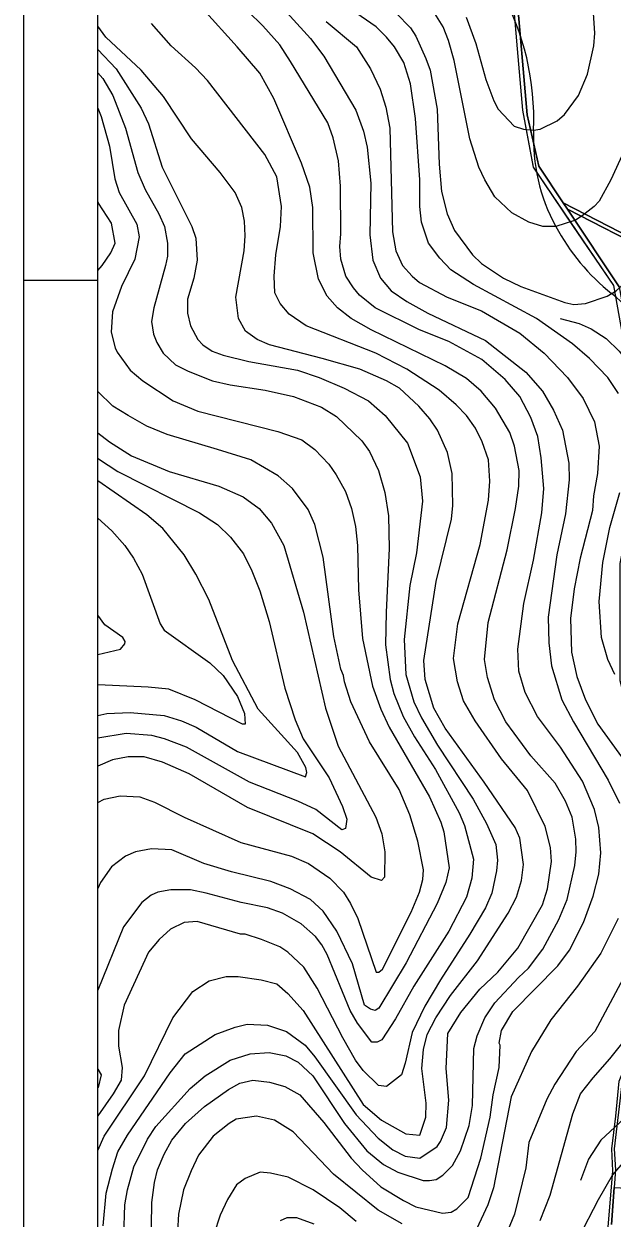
# Model space of a CAD drawing. Extents: x -510989 to -501240, y -1184665 to -1176089.
# Drawn here: x -510989 to -510433, y -1179086 to -1177955 of the extents above; entities that cross this region are included whole.
import ezdxf

# ---------------------------------------------------------------- set-up
doc = ezdxf.new("R2010")
doc.units = 0
for name, color, linetype in [('lesni_pozemek', 7, 'Continuous'), ('NAVRH_rozvodnice', 7, 'Continuous'), ('ostatni_plocha_x_ostatni_komunikace', 7, 'Continuous'), ('popis', 7, 'Continuous'), ('rozpiska', 7, 'Continuous'), ('STAV_povodi', 7, 'Continuous'), ('trvaly_travni_porost', 7, 'Continuous'), ('vrstevnice_01', 7, 'Continuous'), ('vrstevnice_02', 7, 'Continuous'), ('vrstevnice_03', 7, 'Continuous')]:
    doc.layers.add(name, color=color, linetype=linetype)

msp = doc.modelspace()

# ---------------------------------------------------------------- linework, layer by layer
at = {"layer": 'lesni_pozemek'}
for points in [[(-510393.2, -1178168.97), (-510478.78, -1178124.83), (-510501.95, -1178090.1), (-510513.02, -1178041.26), (-510523.48, -1177921.32)], [(-510425.86, -1178204.15), (-510474.81, -1178130.78), (-510394.9, -1178171.72)]]:
    msp.add_lwpolyline(points, dxfattribs=at)
at = {"layer": 'NAVRH_rozvodnice'}
for centre, radius, start, end in [((-510756.12, -1178045.25), 249.44, 357.5305, 29.21552), ((-510331.36, -1178063.57), 175.71, 177.5305, 208.34632), ((-510303.17, -1178048.37), 207.74, 208.34632, 231.30403), ((-510533.08, -1178335.38), 160, 349.51225, 51.30403)]:
    msp.add_arc(centre, radius, start, end, dxfattribs=at)
at = {"layer": 'ostatni_plocha_x_ostatni_komunikace'}
for points in [[(-510523.48, -1177921.32), (-510513.02, -1178041.26), (-510501.95, -1178090.1), (-510478.78, -1178124.83), (-510474.81, -1178130.78), (-510425.86, -1178204.15), (-510402.34, -1178335.6), (-510408.67, -1178405.28), (-510421.14, -1178466.58), (-510420.88, -1178577.47), (-510381.04, -1178734.06), (-510385.72, -1178760.29), (-510385.28, -1178779.31), (-510386.97, -1178787.83), (-510388.81, -1178797.11), (-510396.72, -1178813.98), (-510397.46, -1178856.26), (-510399.61, -1178885.48), (-510409.14, -1178923.55), (-510423.37, -1178958.53), (-510430.57, -1179020.06), (-510429.46, -1179039.96), (-510430.62, -1179056.54), (-510433.11, -1179091.84)], [(-510441, -1179151), (-510432, -1179041), (-510433, -1179020), (-510429, -1178989), (-510426, -1178956), (-510412, -1178922), (-510407, -1178903), (-510402, -1178885), (-510400, -1178857), (-510399, -1178813), (-510391, -1178796), (-510388.94, -1178787.75), (-510387, -1178780), (-510388, -1178760), (-510384, -1178734), (-510425, -1178577), (-510425, -1178466), (-510413, -1178406), (-510407, -1178337), (-510431, -1178203), (-510507, -1178091), (-510517, -1178037), (-510522, -1177979), (-510527, -1177923)], [(-510394.9, -1178171.72), (-510474.81, -1178130.78), (-510478.78, -1178124.83), (-510393.2, -1178168.97)]]:
    msp.add_lwpolyline(points, dxfattribs=at)
at = {"layer": 'popis'}
for points in [[(-510431, -1178203), (-510469, -1178147), (-510507, -1178091), (-510512, -1178064), (-510517, -1178037), (-510522, -1177979), (-510527, -1177923)], [(-510441, -1179151), (-510432, -1179041), (-510433, -1179020), (-510429, -1178989)]]:
    msp.add_lwpolyline(points, dxfattribs=at)
at = {"layer": 'rozpiska'}
msp.add_line((-510989.09, -1178198), (-510919.09, -1178198), dxfattribs=at)
for points in [[(-508019.09, -1176098), (-508019.09, -1184498), (-510989.09, -1184498), (-510989.09, -1176098)], [(-508089.09, -1176168), (-508089.09, -1184428), (-510919.09, -1184428), (-510919.09, -1176168)]]:
    msp.add_lwpolyline(points, close=True, dxfattribs=at)
at = {"layer": 'STAV_povodi'}
for centre, radius, start, end in [((-510756.12, -1178045.25), 249.44, 357.5305, 29.21552), ((-510331.36, -1178063.57), 175.71, 177.5305, 208.34632), ((-510303.17, -1178048.37), 207.74, 208.34632, 231.30403), ((-510533.08, -1178335.38), 160, 349.51225, 51.30403)]:
    msp.add_arc(centre, radius, start, end, dxfattribs=at)
at = {"layer": 'trvaly_travni_porost'}
msp.add_lwpolyline([(-510433.11, -1179091.84), (-510430.62, -1179056.54), (-510293.61, -1179063.89), (-510291.92, -1179048.45), (-510279.78, -1179048.59), (-510279.43, -1179043.62), (-510254.34, -1179029.28), (-510222.9, -1179030.42), (-510192.45, -1179031.68), (-510167.87, -1179029.73), (-510109.19, -1179024.7), (-510109.02, -1179026.52), (-510071.2, -1179020.86), (-510029.46, -1179008.65), (-509927.85, -1178970.7), (-509917.46, -1178984.92), (-509903.17, -1179002.26), (-509870.94, -1179014.78), (-509855.48, -1179025.9), (-509837.62, -1179037.72), (-509822.01, -1179053.74), (-509808.93, -1179070.27), (-509783.93, -1179094.34)], dxfattribs=at)
at = {"layer": 'vrstevnice_01'}
for points in [[(-510402.5, -1177885), (-510388.69, -1177981), (-510390.09, -1178004), (-510394.19, -1178020), (-510401.69, -1178038), (-510414.5, -1178061), (-510433.69, -1178103), (-510444.91, -1178123), (-510449.69, -1178128), (-510460.81, -1178137), (-510467.19, -1178141), (-510486, -1178147), (-510498.19, -1178147), (-510511.41, -1178143), (-510527.41, -1178134), (-510543.41, -1178119), (-510553.09, -1178103), (-510558.59, -1178091), (-510567.09, -1178064), (-510581.91, -1177990), (-510587.31, -1177971), (-510592.5, -1177958), (-510604.91, -1177938)], [(-510772.5, -1177909), (-510717.81, -1177969), (-510705.41, -1177986), (-510675, -1178037), (-510667.69, -1178057), (-510664.19, -1178072), (-510660.81, -1178106), (-510661.69, -1178155), (-510658.91, -1178179), (-510651.69, -1178196), (-510641.59, -1178208), (-510626.81, -1178218), (-510606.81, -1178229), (-510552.31, -1178255), (-510514.31, -1178285), (-510498.41, -1178303), (-510488.09, -1178321), (-510479.5, -1178340)], [(-510525, -1178355), (-510529.31, -1178342), (-510543, -1178319), (-510556.41, -1178303), (-510570.5, -1178291), (-510590.5, -1178279), (-510660.69, -1178245), (-510679.5, -1178234), (-510692.31, -1178224), (-510702.19, -1178213), (-510710.31, -1178197), (-510715.41, -1178172), (-510715.81, -1178129), (-510718.69, -1178110), (-510726.31, -1178087), (-510752.59, -1178026), (-510766, -1178002), (-510787.31, -1177977), (-510819.91, -1177941)], [(-510504, -1178234), (-510563.59, -1178202), (-510585.09, -1178188), (-510595.69, -1178177), (-510606.31, -1178163), (-510612.91, -1178143), (-510614.59, -1178128), (-510614.59, -1178103), (-510618.69, -1178045), (-510623.5, -1178012), (-510629.5, -1177992), (-510638.41, -1177977), (-510646, -1177968), (-510655.91, -1177958), (-510689.41, -1177935)], [(-510919.09, -1179021.65), (-510913.19, -1179008), (-510875.09, -1178951), (-510848.19, -1178896), (-510829.19, -1178871), (-510813.81, -1178861), (-510797.69, -1178857), (-510786.31, -1178857), (-510764.69, -1178860), (-510749.81, -1178864), (-510739.31, -1178873), (-510725, -1178889), (-510668.09, -1178978), (-510650.81, -1178993), (-510627.69, -1179006), (-510614.59, -1179007), (-510608.69, -1178990), (-510608.59, -1178977), (-510612.5, -1178944), (-510611.09, -1178926), (-510607.69, -1178912), (-510599.31, -1178896), (-510585.59, -1178875), (-510560.09, -1178842), (-510531, -1178797), (-510522.91, -1178782), (-510518.41, -1178766), (-510516.31, -1178751), (-510520, -1178726), (-510524.31, -1178716), (-510553.69, -1178673), (-510590.59, -1178622), (-510601.41, -1178603), (-510609.5, -1178576), (-510610.69, -1178558), (-510599.19, -1178483), (-510584.5, -1178424), (-510583.41, -1178411), (-510583.91, -1178381), (-510588.41, -1178361), (-510597.91, -1178340), (-510605.19, -1178329), (-510615.41, -1178317), (-510633.69, -1178300), (-510646, -1178293), (-510671.31, -1178282), (-510706.81, -1178272), (-510756.69, -1178259), (-510768.31, -1178254), (-510779.41, -1178246), (-510786.09, -1178234), (-510788.5, -1178214), (-510780.81, -1178170), (-510779.69, -1178156), (-510780.41, -1178142), (-510782.81, -1178129), (-510789.19, -1178115), (-510803.31, -1178096), (-510830.5, -1178064), (-510857.09, -1178024), (-510878, -1177999), (-510911.5, -1177968), (-510919.09, -1177957.4)], [(-510919.09, -1178001.49), (-510914.31, -1178007), (-510904.81, -1178023), (-510892.91, -1178054), (-510881.41, -1178096), (-510874.41, -1178112), (-510861.41, -1178135), (-510856.19, -1178147), (-510853.19, -1178163), (-510853.19, -1178175), (-510855, -1178184), (-510866.31, -1178224), (-510868.5, -1178237), (-510866.5, -1178249), (-510863.19, -1178257), (-510857.31, -1178267), (-510845.69, -1178278), (-510833.69, -1178284), (-510810.69, -1178293), (-510794, -1178297), (-510760.81, -1178302), (-510733.91, -1178308), (-510707.5, -1178318), (-510693.31, -1178327), (-510669.31, -1178350), (-510662.19, -1178360), (-510653.5, -1178378), (-510647.5, -1178399), (-510644.19, -1178421), (-510643.41, -1178452), (-510646.5, -1178512), (-510646.91, -1178543), (-510642.59, -1178576), (-510639.09, -1178589), (-510630.19, -1178611), (-510619.59, -1178630), (-510599.69, -1178661), (-510577.31, -1178702), (-510572.31, -1178714), (-510563.69, -1178746), (-510565.19, -1178764), (-510570.41, -1178782), (-510587, -1178814), (-510620.19, -1178866), (-510637.41, -1178897), (-510650.31, -1178917), (-510654.81, -1178919), (-510659.81, -1178919), (-510673.5, -1178901), (-510680.31, -1178889), (-510702.31, -1178836), (-510707.19, -1178827), (-510713.19, -1178819), (-510726.69, -1178807), (-510744.59, -1178797), (-510758.59, -1178792), (-510783.41, -1178787), (-510816.5, -1178778), (-510831.5, -1178775), (-510850, -1178775), (-510862.41, -1178777), (-510868.81, -1178780), (-510877.5, -1178787), (-510895, -1178810), (-510919.09, -1178869.81)], [(-510919.09, -1178188.73), (-510915.09, -1178184), (-510906.91, -1178172), (-510902.81, -1178163), (-510906.31, -1178144), (-510918.41, -1178125), (-510919.09, -1178123.31)], [(-510426.69, -1178305), (-510436.81, -1178290), (-510454.09, -1178272), (-510470.09, -1178258), (-510504, -1178234)], [(-510919.09, -1178692.31), (-510913.19, -1178689), (-510897.91, -1178686), (-510879.31, -1178687), (-510865.41, -1178692), (-510837.59, -1178706), (-510783.81, -1178730), (-510735.91, -1178743), (-510719.81, -1178750), (-510699.81, -1178764), (-510686.81, -1178777), (-510680.09, -1178788), (-510673.09, -1178802), (-510655.81, -1178853), (-510653.31, -1178853), (-510649.81, -1178850), (-510622.69, -1178796), (-510614.69, -1178777), (-510611.69, -1178765), (-510611, -1178756), (-510616.41, -1178729), (-510623.91, -1178704), (-510634.19, -1178680), (-510662.09, -1178635), (-510679.81, -1178597), (-510685.91, -1178578), (-510686.69, -1178572), (-510689.31, -1178566), (-510695.81, -1178535), (-510705.81, -1178460), (-510713.81, -1178429), (-510720.31, -1178415), (-510735.09, -1178395), (-510748.59, -1178383), (-510774.31, -1178368), (-510806, -1178358), (-510853.5, -1178344), (-510872.69, -1178336), (-510890.59, -1178326), (-510904.81, -1178317), (-510919.09, -1178303.17)], [(-510479.5, -1178340), (-510473.5, -1178371), (-510473.09, -1178387), (-510476.59, -1178419), (-510484.81, -1178458), (-510493.19, -1178517), (-510492.5, -1178541), (-510489.81, -1178563), (-510480.31, -1178595), (-510469.09, -1178616), (-510436.41, -1178671), (-510425.69, -1178693)], [(-510896.31, -1179162), (-510893.59, -1179073), (-510891.09, -1179059), (-510885, -1179037), (-510872, -1179011), (-510864.31, -1178999), (-510831.81, -1178963), (-510817.59, -1178951), (-510793.91, -1178936), (-510775, -1178930), (-510757.19, -1178929), (-510741.31, -1178932), (-510729.69, -1178938), (-510715.81, -1178951), (-510685.69, -1178996), (-510664.69, -1179022), (-510648.81, -1179035), (-510635.19, -1179042), (-510611.5, -1179050), (-510605.41, -1179050), (-510599.19, -1179049), (-510592.81, -1179045), (-510583.69, -1179036), (-510575.91, -1179022), (-510567.69, -1178998), (-510564.81, -1178979), (-510563.31, -1178925), (-510560.31, -1178913), (-510553, -1178896), (-510543.5, -1178882), (-510521.09, -1178858), (-510511.69, -1178849), (-510498.19, -1178831), (-510483.09, -1178803), (-510475.09, -1178784), (-510467.91, -1178752), (-510466.59, -1178739), (-510466.81, -1178727), (-510470.41, -1178706), (-510476.59, -1178691), (-510486.5, -1178674), (-510509.5, -1178648), (-510533.31, -1178616), (-510543.81, -1178595), (-510550.41, -1178574), (-510553.19, -1178557), (-510550, -1178522), (-510532, -1178453), (-510524, -1178414), (-510521, -1178393), (-510520.41, -1178378), (-510525, -1178355)], [(-510919.09, -1178366.5), (-510918.5, -1178367), (-510900.19, -1178379), (-510822.81, -1178418), (-510806.09, -1178429), (-510793.69, -1178441), (-510781.31, -1178457), (-510773.5, -1178473), (-510765.81, -1178492), (-510757.09, -1178521)], [(-510430.19, -1178571), (-510436.59, -1178557), (-510442.69, -1178536), (-510444.81, -1178502), (-510441.41, -1178465), (-510434.81, -1178432), (-510425.31, -1178399)], [(-510919.09, -1178423.07), (-510905.81, -1178435), (-510893.5, -1178449), (-510885.5, -1178461), (-510877.31, -1178476), (-510860.31, -1178523), (-510856.5, -1178529), (-510813.31, -1178560), (-510800.59, -1178572), (-510787.09, -1178592), (-510780.5, -1178608), (-510779.81, -1178618), (-510782.41, -1178618), (-510827.09, -1178595), (-510852.09, -1178585), (-510871.5, -1178583), (-510918.91, -1178581), (-510919.09, -1178581.02)], [(-510757.09, -1178521), (-510742.31, -1178584), (-510732.5, -1178614), (-510724.91, -1178632), (-510700.31, -1178669), (-510687.69, -1178696), (-510683.59, -1178708), (-510684.69, -1178717), (-510688.41, -1178718), (-510712.81, -1178699), (-510730.09, -1178691), (-510775.59, -1178673), (-510835.31, -1178640), (-510856, -1178632), (-510867.91, -1178629), (-510892.19, -1178627), (-510919.09, -1178631.34)], [(-510427, -1178802), (-510443.31, -1178835), (-510465.41, -1178866), (-510490.59, -1178898), (-510509, -1178928), (-510528.09, -1178971), (-510544.81, -1179057), (-510550.09, -1179073), (-510565.09, -1179105)], [(-510500.81, -1179088), (-510491.31, -1179064), (-510469.81, -1178987), (-510462.59, -1178968), (-510450.41, -1178953), (-510434.81, -1178935), (-510422, -1178919)], [(-510919.09, -1178944.57), (-510916.09, -1178950), (-510918.81, -1178962), (-510919.09, -1178962.36)], [(-510631.09, -1179091), (-510654.09, -1179078), (-510696.09, -1179044), (-510734.5, -1179004), (-510751.91, -1178993), (-510769.09, -1178989), (-510788.41, -1178992), (-510794.81, -1178996), (-510810.09, -1179008), (-510823.81, -1179026), (-510831, -1179041), (-510838, -1179059), (-510842.69, -1179082), (-510845.69, -1179131)], [(-510746.41, -1179088), (-510740.09, -1179085), (-510731.09, -1179085), (-510714.91, -1179091)]]:
    msp.add_lwpolyline(points, dxfattribs=at)
at = {"layer": 'vrstevnice_02'}
for points in [[(-510868.81, -1179116), (-510867.91, -1179071), (-510865.59, -1179052), (-510862.69, -1179040), (-510856.41, -1179025), (-510849.19, -1179012), (-510836.09, -1178996), (-510818.31, -1178980), (-510795.5, -1178964), (-510784.81, -1178958), (-510772.5, -1178955), (-510756.81, -1178957), (-510742.31, -1178961), (-510728, -1178969), (-510705.31, -1178995), (-510679.59, -1179029), (-510669.09, -1179040), (-510651.31, -1179056), (-510630.09, -1179069), (-510618.19, -1179075), (-510593.19, -1179081), (-510584.81, -1179080), (-510579.59, -1179077), (-510568.91, -1179066), (-510556.69, -1179029), (-510548, -1178990), (-510545.09, -1178969), (-510539.31, -1178943), (-510538.59, -1178922), (-510539.41, -1178920), (-510537.19, -1178908), (-510526.59, -1178890), (-510484.09, -1178847), (-510472.81, -1178832), (-510459.81, -1178806), (-510450.69, -1178781), (-510445.31, -1178760), (-510443.31, -1178740), (-510445.19, -1178716), (-510449.41, -1178699), (-510460.69, -1178672), (-510481.31, -1178640), (-510503.31, -1178611), (-510515, -1178588), (-510520.81, -1178568), (-510521.81, -1178547), (-510516.19, -1178504), (-510507.09, -1178463), (-510499.09, -1178418), (-510497.31, -1178395), (-510499.81, -1178366), (-510503, -1178346), (-510509.41, -1178328), (-510520, -1178308), (-510533.81, -1178292), (-510555.91, -1178273), (-510587.09, -1178256), (-510614.69, -1178245), (-510656.91, -1178224), (-510671.69, -1178212), (-510677.31, -1178205), (-510684.41, -1178194), (-510689.31, -1178178), (-510690.31, -1178166), (-510689.31, -1178154), (-510689.59, -1178109), (-510691.5, -1178085), (-510696.41, -1178063), (-510701.69, -1178049), (-510736.81, -1177991), (-510747, -1177975), (-510763, -1177957), (-510791.31, -1177929)], [(-510914.19, -1179093), (-510911.19, -1179062), (-510905.31, -1179039), (-510900.09, -1179023), (-510891.09, -1179007), (-510850.59, -1178948), (-510836.41, -1178930), (-510808.09, -1178912), (-510789.19, -1178905), (-510777.81, -1178902), (-510758.59, -1178903), (-510740.81, -1178909), (-510723, -1178922), (-510713.81, -1178933), (-510674.81, -1178988), (-510654.09, -1179010), (-510639.91, -1179021), (-510628.41, -1179027), (-510614.59, -1179029), (-510598, -1179018), (-510594.81, -1179013), (-510589.41, -1179000), (-510587.09, -1178974), (-510589.59, -1178944), (-510588, -1178911), (-510575.69, -1178891), (-510557.69, -1178869), (-510540.81, -1178853), (-510521.91, -1178830), (-510498.41, -1178789), (-510493.59, -1178774), (-510489.81, -1178748), (-510490.91, -1178735), (-510495.81, -1178715), (-510512.81, -1178681), (-510537.19, -1178651), (-510562.31, -1178615), (-510573.19, -1178596), (-510578.81, -1178578), (-510582.59, -1178556), (-510578.59, -1178523), (-510557.5, -1178448), (-510549.41, -1178406), (-510548.31, -1178388), (-510549.69, -1178368), (-510555.59, -1178351), (-510561.81, -1178338), (-510570.41, -1178326), (-510580, -1178316), (-510596.19, -1178302), (-510626.81, -1178282), (-510656.09, -1178267), (-510722.19, -1178241), (-510738.09, -1178230), (-510746.59, -1178220), (-510751.81, -1178210), (-510752.31, -1178194), (-510750.69, -1178174), (-510746.41, -1178147), (-510745.5, -1178128), (-510749.81, -1178100), (-510761, -1178079), (-510815.41, -1178009), (-510826.59, -1177997), (-510849.91, -1177976), (-510868.41, -1177955)], [(-510703.09, -1177953), (-510674.5, -1177977), (-510661.19, -1177998), (-510651.91, -1178017), (-510646.81, -1178034), (-510643, -1178054), (-510640.5, -1178152), (-510637.31, -1178170), (-510631, -1178184), (-510621.91, -1178194), (-510614.91, -1178200), (-510588.5, -1178214), (-510556.19, -1178227), (-510519.81, -1178248), (-510496.81, -1178267), (-510474.91, -1178290), (-510459.91, -1178310), (-510449.41, -1178332), (-510445, -1178355), (-510446.31, -1178381), (-510450.09, -1178402)], [(-510636.91, -1177945), (-510623.5, -1177959), (-510618.41, -1177967), (-510608.69, -1177988), (-510604.81, -1177999), (-510598.19, -1178036), (-510596.09, -1178088), (-510593.91, -1178114), (-510588.59, -1178135), (-510581.81, -1178151), (-510564.69, -1178174), (-510556.31, -1178182), (-510535.5, -1178196), (-510519.09, -1178204), (-510477.19, -1178219), (-510468.91, -1178221), (-510457.69, -1178220), (-510437.41, -1178213), (-510428.69, -1178208), (-510416.69, -1178197), (-510410.81, -1178190)], [(-510570.81, -1177949), (-510561.59, -1177974), (-510552.19, -1178008), (-510544.5, -1178028), (-510540.31, -1178036), (-510525.31, -1178052), (-510516.5, -1178055), (-510506.91, -1178056)], [(-510506.91, -1178056), (-510500.69, -1178055), (-510484.5, -1178047), (-510477.69, -1178041), (-510464.31, -1178023), (-510455.81, -1178003), (-510450, -1177976), (-510449.09, -1177964), (-510450.09, -1177945)], [(-510919.09, -1177979.43), (-510901.81, -1177998), (-510878.09, -1178035), (-510871.31, -1178050), (-510858.31, -1178091), (-510830.31, -1178147), (-510826.31, -1178158), (-510825.31, -1178179), (-510828.19, -1178196), (-510834.19, -1178216), (-510834.19, -1178229), (-510831.59, -1178241), (-510824.59, -1178254), (-510819.91, -1178259), (-510810.91, -1178265), (-510800.59, -1178269), (-510776.31, -1178275), (-510730.31, -1178283), (-510709.81, -1178290), (-510686, -1178300), (-510663, -1178312), (-510647.31, -1178326), (-510626.09, -1178352), (-510614.09, -1178384), (-510612.09, -1178407), (-510617.81, -1178456), (-510623.91, -1178487), (-510629.31, -1178538), (-510627.91, -1178571)], [(-510919.09, -1178035.05), (-510915.91, -1178043), (-510908.19, -1178071), (-510903, -1178102), (-510899, -1178115), (-510882.19, -1178145), (-510880.19, -1178157), (-510884.19, -1178178), (-510896.69, -1178204), (-510905.31, -1178228), (-510906.41, -1178247), (-510902.69, -1178262), (-510900.91, -1178266), (-510888.41, -1178283), (-510876.69, -1178293), (-510847.91, -1178312), (-510824.41, -1178322), (-510749, -1178341), (-510726, -1178349), (-510713.81, -1178358), (-510700.5, -1178372), (-510693.59, -1178382), (-510684.69, -1178398), (-510679.09, -1178414), (-510675.5, -1178431), (-510673.5, -1178449), (-510672.41, -1178491), (-510668.81, -1178537), (-510659.31, -1178582), (-510651.41, -1178604), (-510643.5, -1178621), (-510605.31, -1178687), (-510594.59, -1178711), (-510591.81, -1178720), (-510586.91, -1178754), (-510589.91, -1178768), (-510598.09, -1178788), (-510627.31, -1178844), (-510653.31, -1178887)], [(-510919.09, -1178342.22), (-510908.19, -1178351), (-510887.31, -1178364), (-510851.59, -1178379), (-510804.81, -1178393), (-510781.59, -1178403)], [(-510919.09, -1178609.95), (-510910.69, -1178608), (-510888.5, -1178607), (-510856.41, -1178610), (-510840.09, -1178615), (-510826.09, -1178621), (-510787.09, -1178644), (-510722.81, -1178668), (-510721.41, -1178664), (-510722.41, -1178659), (-510730.31, -1178645), (-510767.5, -1178604), (-510791.81, -1178558), (-510814.09, -1178500), (-510826.5, -1178476), (-510837.59, -1178458), (-510857.69, -1178433), (-510872.81, -1178420), (-510919.09, -1178387.7)], [(-510781.59, -1178403), (-510766.59, -1178414), (-510754.81, -1178428), (-510743.19, -1178449), (-510724.5, -1178512), (-510703.81, -1178603), (-510691.81, -1178639), (-510656.09, -1178706), (-510650.5, -1178722), (-510647.69, -1178739), (-510647.91, -1178763), (-510650.91, -1178766), (-510660.5, -1178763), (-510689.81, -1178739), (-510715.81, -1178722), (-510777.69, -1178697), (-510832.69, -1178665), (-510858, -1178654), (-510875.19, -1178649), (-510890.59, -1178649), (-510905.41, -1178652), (-510919.09, -1178657.84)], [(-510450.09, -1178402), (-510451.31, -1178416), (-510462.69, -1178461), (-510468.41, -1178490), (-510472, -1178518), (-510471, -1178550), (-510466.09, -1178573), (-510457.81, -1178595), (-510446.19, -1178618), (-510413, -1178664), (-510396.41, -1178693), (-510390, -1178712), (-510387.5, -1178734), (-510387.19, -1178747), (-510389.31, -1178765), (-510422.09, -1178859), (-510449, -1178909), (-510466.5, -1178928), (-510486.81, -1178959), (-510494.31, -1178973), (-510511.31, -1179014), (-510514.09, -1179038), (-510524.81, -1179082), (-510535.31, -1179107)], [(-510912.5, -1178524), (-510919.09, -1178514.94)], [(-510919.09, -1178552.14), (-510897.81, -1178547), (-510893.5, -1178542), (-510893.31, -1178540), (-510895.5, -1178536), (-510912.5, -1178524)], [(-510627.91, -1178571), (-510620.31, -1178597), (-510613, -1178612), (-510597.81, -1178638), (-510563.91, -1178689), (-510551.41, -1178712), (-510542.69, -1178732), (-510541.19, -1178747), (-510541.91, -1178757), (-510546.31, -1178778), (-510552.41, -1178792), (-510567.19, -1178817), (-510595, -1178860), (-510609.81, -1178885), (-510621.69, -1178910), (-510628.41, -1178939), (-510632, -1178950), (-510646.09, -1178961), (-510653.59, -1178960), (-510668.09, -1178946), (-510675.31, -1178936), (-510687.41, -1178915), (-510711.59, -1178868), (-510724.41, -1178848), (-510739.5, -1178834), (-510746.81, -1178829), (-510764.19, -1178822), (-510779.81, -1178817), (-510784.31, -1178817), (-510825.31, -1178805), (-510837.59, -1178806), (-510850.31, -1178812), (-510861.19, -1178822), (-510871.31, -1178834), (-510894.09, -1178884), (-510899.59, -1178908), (-510899.5, -1178923), (-510896, -1178943), (-510897.19, -1178955), (-510904.59, -1178968), (-510919.09, -1178988.95)], [(-510653.31, -1178887), (-510656.81, -1178889), (-510661.31, -1178888), (-510666.81, -1178884), (-510678.19, -1178845), (-510693, -1178814), (-510705.91, -1178795), (-510718.09, -1178784), (-510737.31, -1178774), (-510755.41, -1178767), (-510792.81, -1178758), (-510818.81, -1178750), (-510849.09, -1178737), (-510868.41, -1178736), (-510883.5, -1178739), (-510892.91, -1178743), (-510906.19, -1178753), (-510916.5, -1178768), (-510919.09, -1178773.7)], [(-510464, -1179104), (-510445.59, -1179068), (-510432.31, -1179045), (-510416, -1179026), (-510367.91, -1178993), (-510332.91, -1178971), (-510313.81, -1178953), (-510307.59, -1178951), (-510301.59, -1178953), (-510295.09, -1178957), (-510282.81, -1178973), (-510271.31, -1179005), (-510265.31, -1179026), (-510260.81, -1179050), (-510259.09, -1179069), (-510259.41, -1179093)], [(-510674.59, -1179089), (-510690.19, -1179076), (-510715.31, -1179059), (-510739.09, -1179047), (-510755.81, -1179043), (-510765.59, -1179042), (-510779.81, -1179048), (-510787.91, -1179054), (-510796.5, -1179068), (-510803.31, -1179083), (-510809.31, -1179101)]]:
    msp.add_lwpolyline(points, dxfattribs=at)
at = {"layer": 'vrstevnice_03'}
for points in [[(-510481.69, -1178234), (-510463.81, -1178239), (-510452.31, -1178244), (-510438.31, -1178253), (-510425.81, -1178265), (-510417.5, -1178276), (-510411.31, -1178287), (-510405.41, -1178301), (-510403.59, -1178312), (-510401.91, -1178315), (-510400.91, -1178337), (-510407.09, -1178373), (-510411.59, -1178391)], [(-510246.59, -1178988), (-510255.41, -1178965), (-510272.31, -1178939), (-510291, -1178913), (-510303.59, -1178900), (-510314.31, -1178893), (-510331.69, -1178888), (-510344.59, -1178891), (-510356.69, -1178902), (-510375.91, -1178932), (-510385.91, -1178950), (-510396.41, -1178964), (-510416.59, -1178987), (-510443.41, -1179012), (-510455, -1179030), (-510462.59, -1179050)]]:
    msp.add_lwpolyline(points, dxfattribs=at)

doc.saveas('drawing.dxf')
